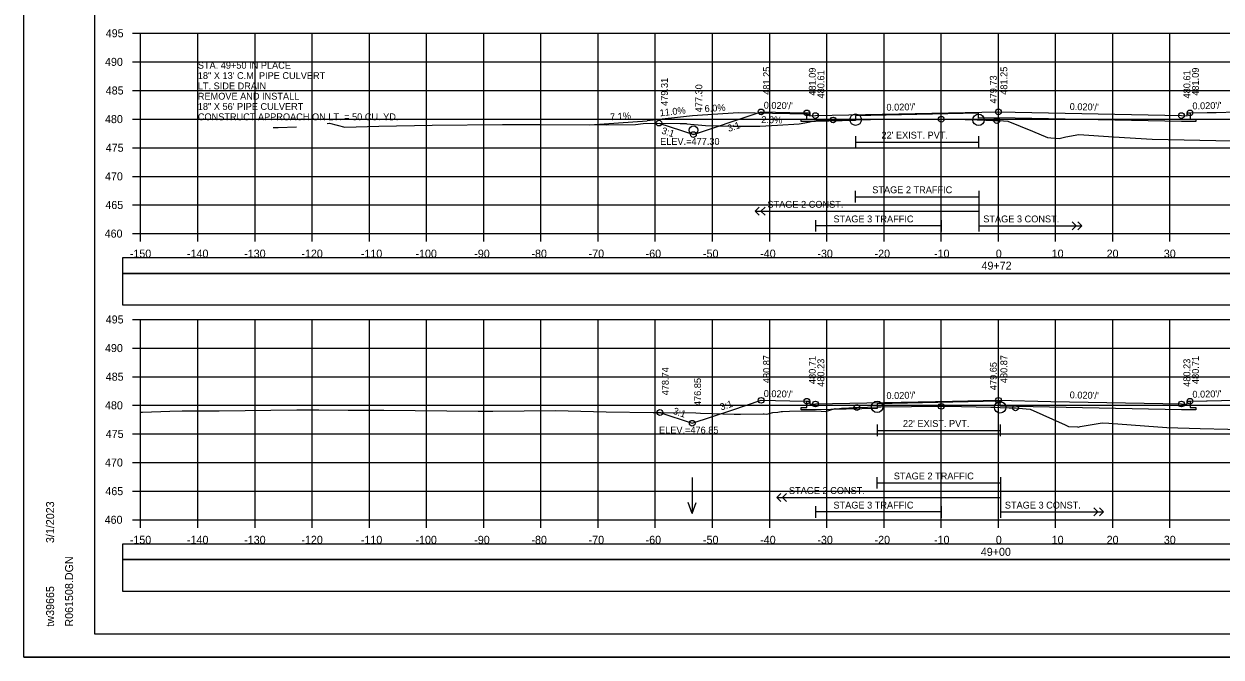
# Model space of a CAD drawing. Extents: x 1371057 to 1372761, y 380005 to 390517.
# Drawn here: x 1371390.5 to 1371599.8, y 382991.8 to 383102.4 of the extents above; entities that cross this region are included whole.
import ezdxf

# ---------------------------------------------------------------- set-up
doc = ezdxf.new("R2010")
doc.units = 0
for name, color, linetype in [('R_Alt Surface', 7, 'Continuous'), ('R_Axis', 7, 'Continuous'), ('R_Axis Annot', 7, 'Continuous'), ('R_Border', 7, 'Continuous'), ('R_Detour', 7, 'Continuous'), ('R_Dimension', 7, 'Continuous'), ('R_Drive', 7, 'Continuous'), ('R_Exist Surface', 7, 'Continuous'), ('R_Fin Surface', 7, 'Continuous'), ('R_Grid', 7, 'Continuous'), ('R_No Plot', 7, 'Continuous'), ('R_Striping', 7, 'Continuous'), ('R_Water', 7, 'Continuous'), ('R_Water Annot', 7, 'Continuous'), ('R_Xsect Elev', 7, 'Continuous'), ('R_Xsect Slope', 7, 'Continuous')]:
    doc.layers.add(name, color=color, linetype=linetype)

msp = doc.modelspace()

# ---------------------------------------------------------------- linework, layer by layer
at = {"layer": 'R_Alt Surface'}
for points in [[(1371594.37, 383086.88), (1371594.37, 383085.8), (1371595.37, 383085.78), (1371595.37, 383085.35), (1371592.87, 383085.4), (1371560.87, 383086.04), (1371557.4, 383085.97), (1371557.4, 383086.8), (1371535.9, 383086.37), (1371535.9, 383085.54), (1371528.87, 383085.4), (1371526.37, 383085.35), (1371526.37, 383085.78), (1371527.37, 383085.8), (1371527.37, 383086.88)], [(1371594.37, 383086.88), (1371594.37, 383085.8), (1371595.37, 383085.78), (1371595.37, 383085.35), (1371592.87, 383085.4), (1371560.87, 383086.04), (1371557.4, 383085.97), (1371557.4, 383086.8), (1371535.9, 383086.37), (1371535.9, 383085.54), (1371528.87, 383085.4), (1371526.37, 383085.35), (1371526.37, 383085.78), (1371527.37, 383085.8), (1371527.37, 383086.88)], [(1371535.9, 383082.79), (1371535.9, 383080.79)], [(1371557.4, 383082.79), (1371557.4, 383080.79)], [(1371535.9, 383081.79), (1371557.4, 383081.79)], [(1371594.37, 383036.5), (1371594.37, 383035.42), (1371595.37, 383035.4), (1371595.37, 383034.97), (1371592.87, 383035.02), (1371561.18, 383035.66), (1371561.17, 383036.49), (1371560.87, 383036.49), (1371539.66, 383036.07), (1371539.65, 383035.24), (1371528.87, 383035.02), (1371526.37, 383034.97), (1371526.37, 383035.4), (1371527.37, 383035.42), (1371527.37, 383036.5)], [(1371594.37, 383036.5), (1371594.37, 383035.42), (1371595.37, 383035.4), (1371595.37, 383034.97), (1371592.87, 383035.02), (1371561.18, 383035.66), (1371561.17, 383036.49), (1371560.87, 383036.49), (1371539.66, 383036.07), (1371539.65, 383035.24), (1371528.87, 383035.02), (1371526.37, 383034.97), (1371526.37, 383035.4), (1371527.37, 383035.42), (1371527.37, 383036.5)], [(1371539.66, 383032.41), (1371539.66, 383030.41)], [(1371561.17, 383032.41), (1371561.17, 383030.41)], [(1371539.66, 383031.41), (1371561.17, 383031.41)]]:
    msp.add_lwpolyline(points, dxfattribs=at)
at = {"layer": 'R_Axis'}
for p, q in [((1371409.47, 383100.79), (1371410.87, 383100.79)), ((1371410.87, 383065.79), (1371410.87, 383100.79)), ((1371409.47, 383095.79), (1371410.87, 383095.79)), ((1371409.47, 383090.79), (1371410.87, 383090.79)), ((1371409.47, 383085.79), (1371410.87, 383085.79)), ((1371409.47, 383080.79), (1371410.87, 383080.79)), ((1371409.47, 383075.79), (1371410.87, 383075.79)), ((1371409.47, 383070.79), (1371410.87, 383070.79)), ((1371409.47, 383065.79), (1371410.87, 383065.79)), ((1371410.87, 383065.79), (1371710.87, 383065.79)), ((1371410.87, 383064.39), (1371410.87, 383065.79)), ((1371420.87, 383064.39), (1371420.87, 383065.79)), ((1371430.87, 383064.39), (1371430.87, 383065.79)), ((1371440.87, 383064.39), (1371440.87, 383065.79)), ((1371450.87, 383064.39), (1371450.87, 383065.79)), ((1371460.87, 383064.39), (1371460.87, 383065.79)), ((1371470.87, 383064.39), (1371470.87, 383065.79)), ((1371480.87, 383064.39), (1371480.87, 383065.79)), ((1371490.87, 383064.39), (1371490.87, 383065.79)), ((1371500.87, 383064.39), (1371500.87, 383065.79)), ((1371510.87, 383064.39), (1371510.87, 383065.79)), ((1371520.87, 383064.39), (1371520.87, 383065.79)), ((1371530.87, 383064.39), (1371530.87, 383065.79)), ((1371540.87, 383064.39), (1371540.87, 383065.79)), ((1371550.87, 383064.39), (1371550.87, 383065.79)), ((1371560.87, 383064.39), (1371560.87, 383065.79)), ((1371570.87, 383064.39), (1371570.87, 383065.79)), ((1371580.87, 383064.39), (1371580.87, 383065.79)), ((1371590.87, 383064.39), (1371590.87, 383065.79)), ((1371409.47, 383050.79), (1371410.87, 383050.79)), ((1371410.87, 383015.79), (1371410.87, 383050.79)), ((1371409.47, 383045.79), (1371410.87, 383045.79)), ((1371409.47, 383040.79), (1371410.87, 383040.79)), ((1371409.47, 383035.79), (1371410.87, 383035.79)), ((1371409.47, 383030.79), (1371410.87, 383030.79)), ((1371409.47, 383025.79), (1371410.87, 383025.79)), ((1371409.47, 383020.79), (1371410.87, 383020.79)), ((1371409.47, 383015.79), (1371410.87, 383015.79)), ((1371410.87, 383015.79), (1371710.87, 383015.79)), ((1371410.87, 383014.39), (1371410.87, 383015.79)), ((1371420.87, 383014.39), (1371420.87, 383015.79)), ((1371430.87, 383014.39), (1371430.87, 383015.79)), ((1371440.87, 383014.39), (1371440.87, 383015.79)), ((1371450.87, 383014.39), (1371450.87, 383015.79)), ((1371460.87, 383014.39), (1371460.87, 383015.79)), ((1371470.87, 383014.39), (1371470.87, 383015.79)), ((1371480.87, 383014.39), (1371480.87, 383015.79)), ((1371490.87, 383014.39), (1371490.87, 383015.79)), ((1371500.87, 383014.39), (1371500.87, 383015.79)), ((1371510.87, 383014.39), (1371510.87, 383015.79)), ((1371520.87, 383014.39), (1371520.87, 383015.79)), ((1371530.87, 383014.39), (1371530.87, 383015.79)), ((1371540.87, 383014.39), (1371540.87, 383015.79)), ((1371550.87, 383014.39), (1371550.87, 383015.79)), ((1371560.87, 383014.39), (1371560.87, 383015.79)), ((1371570.87, 383014.39), (1371570.87, 383015.79)), ((1371580.87, 383014.39), (1371580.87, 383015.79)), ((1371590.87, 383014.39), (1371590.87, 383015.79))]:
    msp.add_line(p, q, dxfattribs=at)
at = {"layer": 'R_Border'}
for p, q in [((1371402.87, 382995.79), (1371402.87, 383201.25)), ((1371402.87, 382995.79), (1371402.87, 382995.79)), ((1371719.05, 382995.79), (1371402.87, 382995.79))]:
    msp.add_line(p, q, dxfattribs=at)
at = {"layer": 'R_Detour'}
for points in [[(1371407.72, 383058.84), (1371714.03, 383058.84), (1371714.03, 383061.54), (1371407.72, 383061.54)], [(1371407.72, 383008.84), (1371714.03, 383008.84), (1371714.03, 383011.54), (1371407.72, 383011.54)]]:
    msp.add_lwpolyline(points, close=True, dxfattribs=at)
at = {"layer": 'R_Dimension'}
for points in [[(1371407.72, 383053.32), (1371714.03, 383053.32), (1371714.03, 383058.84), (1371407.72, 383058.84)], [(1371407.72, 383003.32), (1371714.03, 383003.32), (1371714.03, 383008.84), (1371407.72, 383008.84)]]:
    msp.add_lwpolyline(points, close=True, dxfattribs=at)
at = {"layer": 'R_Drive'}
for p, q in [((1371515.38, 383086.87), (1371507.39, 383086.39)), ((1371527.38, 383086.63), (1371515.38, 383086.87)), ((1371489.44, 383084.81), (1371499.44, 383085.51)), ((1371507.39, 383086.39), (1371499.44, 383085.51)), ((1371527.88, 383086.38), (1371527.38, 383086.63))]:
    msp.add_line(p, q, dxfattribs=at)
at = {"layer": 'R_Exist Surface'}
for points in [[(1371443.47, 383085), (1371443.88, 383085.07), (1371446.57, 383084.39), (1371452.53, 383084.55), (1371461.82, 383084.74), (1371474.15, 383084.83), (1371480.92, 383084.87), (1371492.32, 383084.78), (1371497.4, 383084.84), (1371498.74, 383085.02), (1371501.25, 383085.1), (1371505.21, 383085.03), (1371506.24, 383085.02), (1371506.4, 383084.96), (1371509.64, 383084.67), (1371514.5, 383084.57), (1371519.17, 383084.57), (1371522.23, 383084.74), (1371526.02, 383084.94), (1371527.02, 383085.16), (1371528.97, 383085.53), (1371530.37, 383085.56), (1371531.13, 383085.56), (1371531.96, 383085.64), (1371533.25, 383085.66), (1371535.9, 383085.7), (1371535.9, 383085.7), (1371537.11, 383085.72), (1371538.49, 383085.75), (1371544.56, 383085.8), (1371545.81, 383085.81), (1371546.18, 383085.8), (1371546.62, 383085.8), (1371546.62, 383085.8), (1371546.62, 383085.8), (1371548.47, 383085.78), (1371555.07, 383085.71), (1371555.62, 383085.7), (1371557.14, 383085.66), (1371557.4, 383085.65), (1371559.89, 383085.56), (1371560.58, 383085.53), (1371560.97, 383085.52), (1371562.52, 383085.42), (1371566.82, 383083.68), (1371569.47, 383082.55), (1371570.05, 383082.52), (1371571.48, 383082.42), (1371572.63, 383082.71), (1371574.94, 383083.12), (1371580.97, 383082.72), (1371587.76, 383082.28), (1371601.7, 383082)], [(1371434.02, 383084.32), (1371434.91, 383084.33), (1371438.13, 383084.44)], [(1371410.87, 383034.57), (1371411.17, 383034.57), (1371416, 383034.76), (1371418.15, 383034.8), (1371424.58, 383034.8), (1371438.18, 383034.99), (1371442.04, 383034.97), (1371447.14, 383034.94), (1371449.73, 383034.94), (1371453.4, 383034.93), (1371469.87, 383034.79), (1371471.26, 383034.79), (1371472.46, 383034.78), (1371483.43, 383034.87), (1371492.26, 383034.62), (1371500.49, 383034.55), (1371501.88, 383034.52), (1371507.97, 383034.46), (1371508.75, 383034.4), (1371514.65, 383034.26), (1371515.78, 383034.24), (1371519.72, 383034.29), (1371519.88, 383034.28), (1371520.39, 383034.25), (1371521.43, 383034.51), (1371522.32, 383034.61), (1371522.9, 383034.68), (1371523.13, 383034.73), (1371524.32, 383034.76), (1371529.11, 383034.83), (1371530.65, 383034.7), (1371532.32, 383035.22), (1371532.69, 383035.2), (1371533.4, 383035.28), (1371533.73, 383035.29), (1371535.7, 383035.43), (1371536.1, 383035.41), (1371537.95, 383035.46), (1371539.66, 383035.52), (1371539.66, 383035.52), (1371540.29, 383035.53), (1371545.64, 383035.58), (1371549.82, 383035.62), (1371550.14, 383035.62), (1371550.42, 383035.61), (1371550.42, 383035.61), (1371550.42, 383035.61), (1371554.39, 383035.56), (1371559.55, 383035.49), (1371560.29, 383035.47), (1371561.17, 383035.43), (1371562.74, 383035.37), (1371563.85, 383035.33), (1371564.39, 383035.28), (1371566.39, 383035.13), (1371572.56, 383032.35), (1371573.13, 383032.1), (1371574.68, 383032), (1371574.83, 383031.99), (1371575.17, 383032.06), (1371578.99, 383032.74), (1371580.18, 383032.66), (1371590.32, 383031.89), (1371596.14, 383031.73), (1371610.65, 383031.39)]]:
    msp.add_lwpolyline(points, dxfattribs=at)
at = {"layer": 'R_Fin Surface'}
for points in [[(1371501.51, 383085.1), (1371505.46, 383083.78), (1371507.53, 383083.09), (1371507.54, 383083.09), (1371518.53, 383086.76), (1371519.37, 383087.04), (1371524.37, 383086.94), (1371527.37, 383086.88), (1371527.87, 383086.88), (1371527.88, 383086.38), (1371528.87, 383086.4), (1371528.88, 383086.4), (1371560.87, 383087.04), (1371592.87, 383086.4), (1371593.87, 383086.38), (1371593.87, 383086.88), (1371594.37, 383086.88), (1371597.37, 383086.94), (1371598.93, 383086.97), (1371602.37, 383087.04), (1371619.44, 383081.35)], [(1371501.67, 383034.53), (1371507.32, 383032.65), (1371514.27, 383034.96), (1371519.37, 383036.66), (1371524.37, 383036.56), (1371527.37, 383036.5), (1371527.87, 383036.5), (1371527.87, 383036.38), (1371527.88, 383036), (1371528.87, 383036.02), (1371528.87, 383036.02), (1371552.81, 383036.5), (1371560.87, 383036.66), (1371570.01, 383036.48), (1371592.87, 383036.02), (1371593.87, 383036), (1371593.87, 383036.23), (1371593.87, 383036.5), (1371594, 383036.5), (1371594.37, 383036.5), (1371597.25, 383036.56), (1371597.37, 383036.56), (1371602.37, 383036.66), (1371620.09, 383030.76)]]:
    msp.add_lwpolyline(points, dxfattribs=at)
at = {"layer": 'R_Grid'}
for p, q in [((1371410.87, 383100.79), (1371710.87, 383100.79)), ((1371410.87, 383065.79), (1371410.87, 383100.79)), ((1371420.87, 383065.79), (1371420.87, 383100.79)), ((1371430.87, 383065.79), (1371430.87, 383100.79)), ((1371440.87, 383065.79), (1371440.87, 383100.79)), ((1371450.87, 383065.79), (1371450.87, 383100.79)), ((1371460.87, 383065.79), (1371460.87, 383100.79)), ((1371470.87, 383065.79), (1371470.87, 383100.79)), ((1371480.87, 383065.79), (1371480.87, 383100.79)), ((1371490.87, 383065.79), (1371490.87, 383100.79)), ((1371500.87, 383065.79), (1371500.87, 383100.79)), ((1371510.87, 383065.79), (1371510.87, 383100.79)), ((1371520.87, 383065.79), (1371520.87, 383100.79)), ((1371530.87, 383065.79), (1371530.87, 383100.79)), ((1371540.87, 383065.79), (1371540.87, 383100.79)), ((1371550.87, 383065.79), (1371550.87, 383100.79)), ((1371560.87, 383065.79), (1371560.87, 383100.79)), ((1371570.87, 383065.79), (1371570.87, 383100.79)), ((1371580.87, 383065.79), (1371580.87, 383100.79)), ((1371590.87, 383065.79), (1371590.87, 383100.79)), ((1371410.87, 383095.79), (1371710.87, 383095.79)), ((1371410.87, 383090.79), (1371710.87, 383090.79)), ((1371410.87, 383085.79), (1371710.87, 383085.79)), ((1371410.87, 383080.79), (1371710.87, 383080.79)), ((1371410.87, 383075.79), (1371710.87, 383075.79)), ((1371410.87, 383070.79), (1371710.87, 383070.79)), ((1371410.87, 383065.79), (1371710.87, 383065.79)), ((1371410.87, 383050.79), (1371710.87, 383050.79)), ((1371410.87, 383015.79), (1371410.87, 383050.79)), ((1371420.87, 383015.79), (1371420.87, 383050.79)), ((1371430.87, 383015.79), (1371430.87, 383050.79)), ((1371440.87, 383015.79), (1371440.87, 383050.79)), ((1371450.87, 383015.79), (1371450.87, 383050.79)), ((1371460.87, 383015.79), (1371460.87, 383050.79)), ((1371470.87, 383015.79), (1371470.87, 383050.79)), ((1371480.87, 383015.79), (1371480.87, 383050.79)), ((1371490.87, 383015.79), (1371490.87, 383050.79)), ((1371500.87, 383015.79), (1371500.87, 383050.79)), ((1371510.87, 383015.79), (1371510.87, 383050.79)), ((1371520.87, 383015.79), (1371520.87, 383050.79)), ((1371530.87, 383015.79), (1371530.87, 383050.79)), ((1371540.87, 383015.79), (1371540.87, 383050.79)), ((1371550.87, 383015.79), (1371550.87, 383050.79)), ((1371560.87, 383015.79), (1371560.87, 383050.79)), ((1371570.87, 383015.79), (1371570.87, 383050.79)), ((1371580.87, 383015.79), (1371580.87, 383050.79)), ((1371590.87, 383015.79), (1371590.87, 383050.79)), ((1371410.87, 383045.79), (1371710.87, 383045.79)), ((1371410.87, 383040.79), (1371710.87, 383040.79)), ((1371410.87, 383035.79), (1371710.87, 383035.79)), ((1371410.87, 383030.79), (1371710.87, 383030.79)), ((1371410.87, 383025.79), (1371710.87, 383025.79)), ((1371410.87, 383020.79), (1371710.87, 383020.79)), ((1371410.87, 383015.79), (1371710.87, 383015.79))]:
    msp.add_line(p, q, dxfattribs=at)
at = {"layer": 'R_No Plot'}
msp.add_line((1371390.47, 382991.81), (1371723.8, 382991.81), dxfattribs=at)
for points in [[(1371390.46, 383205.15), (1371723.8, 383205.15), (1371723.8, 382991.81), (1371390.46, 382991.81)], [(1371636.79, 383201.25), (1371656.41, 383201.25), (1371656.41, 383191.37), (1371672.52, 383191.37), (1371695.72, 383191.37), (1371695.84, 383163.21), (1371719.05, 383163.21), (1371719.05, 382995.79), (1371402.87, 382995.79), (1371402.87, 383201.25)]]:
    msp.add_lwpolyline(points, close=True, dxfattribs=at)
for centre, radius in [((1371519.37, 383087.04), 0.5), ((1371527.37, 383086.88), 0.5), ((1371528.87, 383086.4), 0.5), ((1371560.87, 383087.04), 0.5), ((1371592.87, 383086.4), 0.5), ((1371594.37, 383086.88), 0.5), ((1371501.51, 383085.1), 0.5), ((1371531.96, 383085.64), 0.5), ((1371535.9, 383085.7), 1), ((1371550.87, 383085.76), 0.5), ((1371557.4, 383085.65), 1), ((1371560.58, 383085.53), 0.5), ((1371507.53, 383083.09), 0.5), ((1371519.37, 383036.66), 0.5), ((1371527.37, 383036.5), 0.5), ((1371528.87, 383036.02), 0.5), ((1371539.66, 383035.52), 1), ((1371560.87, 383036.66), 0.5), ((1371592.87, 383036.02), 0.5), ((1371594.37, 383036.5), 0.5), ((1371501.67, 383034.53), 0.5), ((1371536.1, 383035.41), 0.5), ((1371550.87, 383035.61), 0.5), ((1371561.17, 383035.43), 1), ((1371563.85, 383035.33), 0.5), ((1371507.32, 383032.65), 0.5)]:
    msp.add_circle(centre, radius, dxfattribs=at)
at = {"layer": 'R_Striping'}
for p, q in [((1371535.83, 383073.24), (1371535.83, 383071.24)), ((1371535.83, 383072.24), (1371557.47, 383072.24)), ((1371557.47, 383073.24), (1371557.47, 383066.15)), ((1371518.34, 383069.7), (1371519.05, 383070.4)), ((1371519.34, 383069.7), (1371520.05, 383070.4)), ((1371518.34, 383069.7), (1371557.47, 383069.7)), ((1371519.05, 383068.99), (1371518.34, 383069.7)), ((1371520.05, 383068.99), (1371519.34, 383069.7)), ((1371528.87, 383068.15), (1371528.87, 383066.15)), ((1371550.87, 383068.15), (1371550.87, 383066.15)), ((1371550.87, 383067.15), (1371528.87, 383067.15)), ((1371557.47, 383067.15), (1371575.47, 383067.15)), ((1371557.5, 383067.15), (1371567.5, 383067.15)), ((1371574.47, 383067.15), (1371573.76, 383067.86)), ((1371573.76, 383066.45), (1371574.47, 383067.15)), ((1371575.47, 383067.15), (1371574.76, 383067.86)), ((1371574.76, 383066.45), (1371575.47, 383067.15)), ((1371539.6, 383023.24), (1371539.6, 383021.24)), ((1371539.6, 383022.24), (1371561.23, 383022.24)), ((1371561.23, 383023.24), (1371561.23, 383016.15)), ((1371522.11, 383019.7), (1371522.82, 383020.4)), ((1371523.11, 383019.7), (1371523.82, 383020.4)), ((1371522.11, 383019.7), (1371561.23, 383019.7)), ((1371522.82, 383018.99), (1371522.11, 383019.7)), ((1371523.82, 383018.99), (1371523.11, 383019.7)), ((1371528.87, 383018.15), (1371528.87, 383016.15)), ((1371550.87, 383018.15), (1371550.87, 383016.15)), ((1371578.23, 383017.15), (1371577.53, 383017.86)), ((1371579.23, 383017.15), (1371578.53, 383017.86)), ((1371550.87, 383017.15), (1371528.87, 383017.15)), ((1371561.23, 383017.15), (1371579.23, 383017.15)), ((1371561.27, 383017.15), (1371571.27, 383017.15)), ((1371577.53, 383016.45), (1371578.23, 383017.15)), ((1371578.53, 383016.45), (1371579.23, 383017.15))]:
    msp.add_line(p, q, dxfattribs=at)
at = {"layer": 'R_Water'}
msp.add_circle((1371507.53, 383083.84), 0.75, dxfattribs=at)
at = {"layer": 'R_Water Annot'}
for p, q in [((1371507.32, 383023.19), (1371507.32, 383016.91)), ((1371507.32, 383016.91), (1371506.62, 383018.83)), ((1371507.32, 383016.91), (1371508.02, 383018.83))]:
    msp.add_line(p, q, dxfattribs=at)
at = {"layer": 'R_Xsect Elev'}
for p, q in [((1371560.87, 383085.52), (1371560.87, 383095.52)), ((1371560.87, 383035.44), (1371560.87, 383045.44))]:
    msp.add_line(p, q, dxfattribs=at)

# ---------------------------------------------------------------- texts
at = {"layer": 'R_Axis Annot'}
for s, p in [('495', (1371404.77, 383100.09)), ('490', (1371404.64, 383095.09)), ('485', (1371404.77, 383090.09)), ('480', (1371404.64, 383085.09)), ('475', (1371404.77, 383080.09)), ('470', (1371404.64, 383075.09)), ('465', (1371404.7, 383070.09)), ('460', (1371404.58, 383065.09)), ('-150', (1371408.98, 383061.59)), ('-140', (1371418.98, 383061.59)), ('-130', (1371428.98, 383061.59)), ('-120', (1371438.98, 383061.59)), ('-110', (1371449.38, 383061.59)), ('-100', (1371458.93, 383061.59)), ('-90', (1371469.21, 383061.59)), ('-80', (1371479.21, 383061.59)), ('-70', (1371489.21, 383061.59)), ('-60', (1371499.18, 383061.59)), ('-50', (1371509.21, 383061.59)), ('-40', (1371519.21, 383061.59)), ('-30', (1371529.21, 383061.59)), ('-20', (1371539.21, 383061.59)), ('-10', (1371549.61, 383061.59)), ('0', (1371560.41, 383061.59)), ('10', (1371570.18, 383061.59)), ('20', (1371579.79, 383061.59)), ('30', (1371589.79, 383061.59)), ('49+72', (1371557.91, 383059.49)), ('495', (1371404.77, 383050.09)), ('490', (1371404.64, 383045.09)), ('485', (1371404.77, 383040.09)), ('480', (1371404.64, 383035.09)), ('475', (1371404.77, 383030.09)), ('470', (1371404.64, 383025.09)), ('465', (1371404.7, 383020.09)), ('460', (1371404.58, 383015.09)), ('-150', (1371408.98, 383011.59)), ('-140', (1371418.98, 383011.59)), ('-130', (1371428.98, 383011.59)), ('-120', (1371438.98, 383011.59)), ('-110', (1371449.38, 383011.59)), ('-100', (1371458.93, 383011.59)), ('-90', (1371469.21, 383011.59)), ('-80', (1371479.21, 383011.59)), ('-70', (1371489.21, 383011.59)), ('-60', (1371499.18, 383011.59)), ('-50', (1371509.21, 383011.59)), ('-40', (1371519.21, 383011.59)), ('-30', (1371529.21, 383011.59)), ('-20', (1371539.21, 383011.59)), ('-10', (1371549.61, 383011.59)), ('0', (1371560.41, 383011.59)), ('10', (1371570.18, 383011.59)), ('20', (1371579.79, 383011.59)), ('30', (1371589.79, 383011.59)), ('49+00', (1371557.79, 383009.49))]:
    msp.add_text(s, height=1.4, dxfattribs=at).set_placement(p)
at = {"layer": 'R_Border'}
for s, p in [('3/1/2023', (1371395.74, 383011.72)), ('R061508.DGN', (1371399.06, 382997.12)), ('tw39665', (1371395.74, 382997.12))]:
    msp.add_text(s, height=1.4, rotation=90, dxfattribs=at).set_placement(p)
at = {"layer": 'R_Striping'}
for s, p in [('STAGE 2 TRAFFIC', (1371538.8, 383072.84)), ('STAGE 2 CONST.', (1371520.47, 383070.3)), ('STAGE 3 TRAFFIC', (1371532.02, 383067.75)), ('STAGE 3 CONST.', (1371558.22, 383067.75)), ('STAGE 2 TRAFFIC', (1371542.57, 383022.84)), ('STAGE 2 CONST.', (1371524.23, 383020.3)), ('STAGE 3 TRAFFIC', (1371532.02, 383017.75)), ('STAGE 3 CONST.', (1371561.99, 383017.75))]:
    msp.add_text(s, height=1.2, dxfattribs=at).set_placement(p)
at = {"layer": 'R_Water'}
for p in [(1371540.41, 383082.39), (1371544.17, 383032.01)]:
    msp.add_text("22' EXIST. PVT.", height=1.2, dxfattribs=at).set_placement(p)
at = {"layer": 'R_Water Annot'}
for s, p in [('STA. 49+50 IN PLACE', (1371420.87, 383094.59)), ('18" X 13\' C.M. PIPE CULVERT', (1371420.87, 383092.79)), ('LT. SIDE DRAIN', (1371420.87, 383090.99)), ('REMOVE AND INSTALL', (1371420.87, 383089.19)), ('CONSTRUCT APPROACH ON LT. = 50 CU. YD.', (1371420.87, 383085.59)), ('18" X 56\' PIPE CULVERT', (1371420.87, 383087.39))]:
    msp.add_text(s, height=1.2, dxfattribs=at).set_placement(p)
at = {"layer": 'R_Xsect Elev'}
for s, rotation, p in [('481.25', 90, (1371520.92, 383090.04)), ('481.09', 90, (1371528.92, 383089.88)), ('480.61', 90, (1371530.42, 383089.4)), ('479.73', 90, (1371560.57, 383088.52)), ('481.25', 90, (1371562.42, 383090.04)), ('480.61', 90, (1371594.42, 383089.4)), ('481.09', 90, (1371595.92, 383089.88)), ('479.31', 90, (1371503.06, 383088.1)), ('477.30', 90, (1371509.08, 383086.97)), ('7.1%', 4.0428, (1371492.99, 383085.56)), ('11.0%', 6.2773, (1371501.7, 383086.27)), ('6.0%', 3.4336, (1371509.52, 383087.02)), ('2.0%', 358.8542, (1371519.39, 383085.11)), ('480.87', 90, (1371520.92, 383039.66)), ('480.71', 90, (1371528.92, 383039.5)), ('480.23', 90, (1371530.42, 383039.02)), ('479.65', 90, (1371560.57, 383038.44)), ('480.87', 90, (1371562.42, 383039.66)), ('480.23', 90, (1371594.42, 383039.02)), ('480.71', 90, (1371595.92, 383039.5)), ('478.74', 90, (1371503.22, 383037.53)), ('476.85', 90, (1371508.87, 383035.65))]:
    msp.add_text(s, height=1.2, rotation=rotation, dxfattribs=at).set_placement(p)
for s, p in [('ELEV.=477.30', (1371501.71, 383081.29)), ('ELEV.=476.85', (1371501.52, 383030.85))]:
    msp.add_text(s, height=1.2, dxfattribs=at).set_placement(p)
at = {"layer": 'R_Xsect Slope'}
for s, rotation, p in [("0.020'/'", 358.8543, (1371519.82, 383087.63)), ("0.020'/'", 1.1458, (1371594.8, 383087.49)), ("0.020'/'", 1.1458, (1371541.3, 383087.25)), ("0.020'/'", 358.8542, (1371573.32, 383087.39)), ('3:1', 18.4349, (1371513.71, 383083.55)), ('3:1', 341.565, (1371501.86, 383083.29)), ('3:1', 18.4344, (1371512.4, 383034.87)), ("0.020'/'", 358.8543, (1371519.82, 383037.25)), ("0.020'/'", 1.1458, (1371541.3, 383036.87)), ("0.020'/'", 358.8542, (1371573.32, 383037.01)), ("0.020'/'", 1.1458, (1371594.8, 383037.11)), ('3:1', 341.5623, (1371503.86, 383034.32))]:
    msp.add_text(s, height=1.2, rotation=rotation, dxfattribs=at).set_placement(p)

doc.saveas('drawing.dxf')
